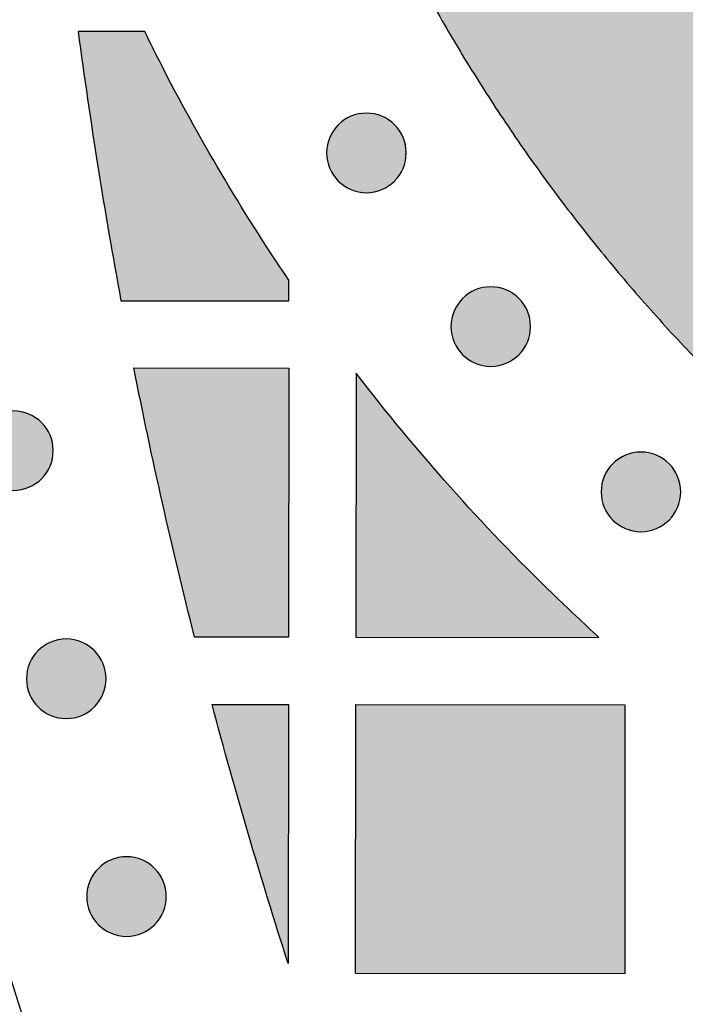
# Model space of a CAD drawing. Header units: millimetres. Extents: x -3873 to -97, y 912 to 4165.
# Tile 421 of 656: x -1893 to -1863, y 2833 to 2877. Entities that reach past the tile are written whole.
import ezdxf

# ---------------------------------------------------------------- set-up
doc = ezdxf.new("R2010")
doc.units = ezdxf.units.MM
doc.layers.add('pattern', color=7, linetype='Continuous', true_color=0x000000)

msp = doc.modelspace()

# ---------------------------------------------------------------- hatches: boundary and pattern name
at = {"layer": 'pattern'}
for points in [[(-1811.438, 2971.708), (-1828.127, 2978.1), (-1830.382, 2977.155), (-1832.618, 2976.154), (-1834.833, 2975.098), (-1837.026, 2973.988), (-1839.193, 2972.825), (-1841.334, 2971.608), (-1843.446, 2970.34), (-1845.528, 2969.021), (-1847.578, 2967.652), (-1849.593, 2966.235), (-1851.573, 2964.771), (-1853.515, 2963.261), (-1855.418, 2961.706), (-1857.281, 2960.109), (-1859.102, 2958.47), (-1860.879, 2956.792), (-1862.015, 2955.67), (-1863.13, 2954.523), (-1864.222, 2953.353), (-1865.291, 2952.158), (-1866.336, 2950.941), (-1867.356, 2949.702), (-1868.351, 2948.441), (-1869.32, 2947.16), (-1870.262, 2945.859), (-1871.176, 2944.539), (-1872.063, 2943.201), (-1872.922, 2941.846), (-1873.751, 2940.475), (-1874.551, 2939.088), (-1875.322, 2937.687), (-1876.062, 2936.272), (-1876.844, 2934.681), (-1877.581, 2933.061), (-1878.273, 2931.413), (-1878.917, 2929.74), (-1879.512, 2928.043), (-1880.059, 2926.324), (-1880.555, 2924.586), (-1880.999, 2922.831), (-1881.393, 2921.061), (-1881.734, 2919.278), (-1882.023, 2917.485), (-1882.259, 2915.685), (-1882.442, 2913.879), (-1882.572, 2912.071), (-1882.65, 2910.262), (-1882.676, 2908.454), (-1882.652, 2906.647), (-1882.575, 2904.838), (-1882.446, 2903.029), (-1882.265, 2901.223), (-1882.03, 2899.423), (-1881.743, 2897.63), (-1881.404, 2895.847), (-1881.012, 2894.077), (-1880.569, 2892.321), (-1880.074, 2890.582), (-1879.529, 2888.863), (-1878.935, 2887.165), (-1878.293, 2885.491), (-1877.603, 2883.843), (-1876.867, 2882.222), (-1876.086, 2880.631), (-1875.347, 2879.216), (-1874.578, 2877.814), (-1873.779, 2876.426), (-1872.951, 2875.054), (-1872.094, 2873.698), (-1871.208, 2872.359), (-1870.294, 2871.039), (-1869.354, 2869.737), (-1868.386, 2868.455), (-1867.392, 2867.193), (-1866.373, 2865.953), (-1865.329, 2864.735), (-1864.261, 2863.54), (-1863.17, 2862.368), (-1862.057, 2861.221), (-1860.921, 2860.098), (-1859.145, 2858.418), (-1857.326, 2856.778), (-1855.464, 2855.179), (-1853.563, 2853.623), (-1851.622, 2852.111), (-1849.643, 2850.645), (-1847.629, 2849.226), (-1845.581, 2847.855), (-1843.5, 2846.534), (-1841.389, 2845.264), (-1839.249, 2844.046), (-1837.083, 2842.88), (-1834.891, 2841.769), (-1832.677, 2840.711), (-1830.442, 2839.708), (-1828.188, 2838.762), (-1811.493, 2845.139), (-1823.672, 2849.879), (-1825.662, 2850.715), (-1827.635, 2851.601), (-1829.59, 2852.534), (-1831.525, 2853.516), (-1833.438, 2854.545), (-1835.327, 2855.621), (-1837.191, 2856.742), (-1839.028, 2857.908), (-1840.837, 2859.118), (-1842.615, 2860.371), (-1844.362, 2861.665), (-1846.075, 2863), (-1847.754, 2864.374), (-1849.398, 2865.786), (-1851.004, 2867.234), (-1852.572, 2868.717), (-1853.532, 2869.666), (-1854.473, 2870.636), (-1855.396, 2871.627), (-1856.299, 2872.637), (-1857.181, 2873.667), (-1858.043, 2874.716), (-1858.883, 2875.782), (-1859.701, 2876.866), (-1860.496, 2877.967), (-1861.269, 2879.083), (-1862.017, 2880.215), (-1862.742, 2881.361), (-1863.442, 2882.521), (-1864.118, 2883.694), (-1864.768, 2884.88), (-1865.393, 2886.076), (-1866.019, 2887.352), (-1866.609, 2888.652), (-1867.162, 2889.975), (-1867.677, 2891.318), (-1868.153, 2892.682), (-1868.59, 2894.063), (-1868.986, 2895.46), (-1869.341, 2896.872), (-1869.655, 2898.295), (-1869.928, 2899.73), (-1870.158, 2901.173), (-1870.346, 2902.622), (-1870.492, 2904.077), (-1870.595, 2905.534), (-1870.657, 2906.992), (-1870.676, 2908.449), (-1870.655, 2909.906), (-1870.593, 2911.364), (-1870.488, 2912.821), (-1870.341, 2914.276), (-1870.152, 2915.725), (-1869.92, 2917.168), (-1869.647, 2918.602), (-1869.331, 2920.025), (-1868.975, 2921.437), (-1868.577, 2922.833), (-1868.139, 2924.214), (-1867.662, 2925.577), (-1867.145, 2926.921), (-1866.591, 2928.243), (-1866, 2929.542), (-1865.373, 2930.817), (-1864.748, 2932.013), (-1864.096, 2933.198), (-1863.42, 2934.37), (-1862.718, 2935.53), (-1861.993, 2936.676), (-1861.243, 2937.807), (-1860.47, 2938.923), (-1859.673, 2940.022), (-1858.854, 2941.106), (-1858.013, 2942.171), (-1857.151, 2943.219), (-1856.268, 2944.248), (-1855.364, 2945.258), (-1854.44, 2946.248), (-1853.498, 2947.217), (-1852.537, 2948.165), (-1850.968, 2949.647), (-1849.36, 2951.094), (-1847.716, 2952.504), (-1846.036, 2953.877), (-1844.321, 2955.21), (-1842.573, 2956.503), (-1840.794, 2957.754), (-1838.984, 2958.962), (-1837.146, 2960.127), (-1835.281, 2961.247), (-1833.391, 2962.321), (-1831.477, 2963.348), (-1829.542, 2964.328), (-1827.586, 2965.26), (-1825.612, 2966.143), (-1823.621, 2966.978)], [(-1886.78, 2875.303), (-1887.458, 2876.671), (-1890.429, 2876.673), (-1889.553, 2870.66), (-1888.523, 2864.672), (-1881.04, 2864.665), (-1881.04, 2865.594), (-1882.588, 2867.952), (-1884.062, 2870.358), (-1885.46, 2872.809)], [(-1876.329, 2870.005), (-1876.357, 2869.978), (-1876.386, 2869.951), (-1876.416, 2869.924), (-1876.447, 2869.898), (-1876.478, 2869.872), (-1876.511, 2869.847), (-1876.544, 2869.822), (-1876.578, 2869.798), (-1876.613, 2869.775), (-1876.649, 2869.752), (-1876.685, 2869.73), (-1876.723, 2869.709), (-1876.761, 2869.689), (-1876.799, 2869.669), (-1876.839, 2869.65), (-1876.879, 2869.632), (-1876.92, 2869.615), (-1876.961, 2869.599), (-1877.003, 2869.584), (-1877.045, 2869.57), (-1877.088, 2869.557), (-1877.132, 2869.545), (-1877.176, 2869.534), (-1877.22, 2869.524), (-1877.265, 2869.515), (-1877.31, 2869.508), (-1877.355, 2869.501), (-1877.4, 2869.496), (-1877.446, 2869.492), (-1877.492, 2869.489), (-1877.538, 2869.487), (-1877.584, 2869.487), (-1877.63, 2869.487), (-1877.676, 2869.489), (-1877.721, 2869.492), (-1877.767, 2869.496), (-1877.812, 2869.502), (-1877.858, 2869.508), (-1877.903, 2869.516), (-1877.947, 2869.525), (-1877.992, 2869.535), (-1878.035, 2869.546), (-1878.079, 2869.558), (-1878.122, 2869.571), (-1878.164, 2869.585), (-1878.206, 2869.6), (-1878.248, 2869.616), (-1878.288, 2869.633), (-1878.328, 2869.651), (-1878.368, 2869.67), (-1878.407, 2869.69), (-1878.444, 2869.71), (-1878.482, 2869.732), (-1878.518, 2869.754), (-1878.554, 2869.777), (-1878.589, 2869.8), (-1878.623, 2869.824), (-1878.656, 2869.849), (-1878.689, 2869.874), (-1878.72, 2869.9), (-1878.751, 2869.926), (-1878.781, 2869.953), (-1878.81, 2869.98), (-1878.838, 2870.008), (-1878.865, 2870.036), (-1878.893, 2870.065), (-1878.919, 2870.095), (-1878.945, 2870.126), (-1878.971, 2870.157), (-1878.996, 2870.19), (-1879.021, 2870.223), (-1879.045, 2870.257), (-1879.068, 2870.292), (-1879.091, 2870.328), (-1879.113, 2870.364), (-1879.134, 2870.402), (-1879.155, 2870.44), (-1879.174, 2870.478), (-1879.193, 2870.518), (-1879.211, 2870.558), (-1879.228, 2870.599), (-1879.244, 2870.64), (-1879.259, 2870.682), (-1879.273, 2870.724), (-1879.286, 2870.767), (-1879.298, 2870.811), (-1879.309, 2870.855), (-1879.319, 2870.899), (-1879.328, 2870.944), (-1879.335, 2870.989), (-1879.342, 2871.034), (-1879.347, 2871.079), (-1879.351, 2871.125), (-1879.354, 2871.171), (-1879.356, 2871.217), (-1879.356, 2871.263), (-1879.356, 2871.309), (-1879.354, 2871.354), (-1879.351, 2871.4), (-1879.347, 2871.446), (-1879.341, 2871.491), (-1879.335, 2871.537), (-1879.327, 2871.582), (-1879.319, 2871.626), (-1879.309, 2871.671), (-1879.298, 2871.714), (-1879.286, 2871.758), (-1879.272, 2871.801), (-1879.258, 2871.843), (-1879.243, 2871.885), (-1879.227, 2871.927), (-1879.21, 2871.967), (-1879.192, 2872.007), (-1879.173, 2872.047), (-1879.153, 2872.085), (-1879.133, 2872.123), (-1879.112, 2872.161), (-1879.089, 2872.197), (-1879.067, 2872.233), (-1879.043, 2872.268), (-1879.019, 2872.302), (-1878.994, 2872.335), (-1878.969, 2872.368), (-1878.943, 2872.399), (-1878.917, 2872.43), (-1878.89, 2872.46), (-1878.863, 2872.489), (-1878.836, 2872.517), (-1878.808, 2872.544), (-1878.778, 2872.571), (-1878.749, 2872.598), (-1878.718, 2872.624), (-1878.686, 2872.65), (-1878.654, 2872.675), (-1878.62, 2872.7), (-1878.586, 2872.724), (-1878.551, 2872.747), (-1878.516, 2872.77), (-1878.479, 2872.792), (-1878.442, 2872.813), (-1878.404, 2872.834), (-1878.365, 2872.853), (-1878.326, 2872.872), (-1878.285, 2872.89), (-1878.245, 2872.907), (-1878.203, 2872.923), (-1878.161, 2872.938), (-1878.119, 2872.952), (-1878.076, 2872.965), (-1878.032, 2872.977), (-1877.989, 2872.988), (-1877.944, 2872.998), (-1877.9, 2873.007), (-1877.855, 2873.014), (-1877.809, 2873.021), (-1877.764, 2873.026), (-1877.718, 2873.03), (-1877.672, 2873.033), (-1877.627, 2873.035), (-1877.581, 2873.035), (-1877.535, 2873.035), (-1877.489, 2873.033), (-1877.443, 2873.03), (-1877.397, 2873.026), (-1877.352, 2873.02), (-1877.307, 2873.014), (-1877.262, 2873.006), (-1877.217, 2872.997), (-1877.173, 2872.988), (-1877.129, 2872.977), (-1877.085, 2872.964), (-1877.042, 2872.951), (-1877, 2872.937), (-1876.958, 2872.922), (-1876.917, 2872.906), (-1876.876, 2872.889), (-1876.836, 2872.871), (-1876.797, 2872.852), (-1876.758, 2872.832), (-1876.72, 2872.812), (-1876.683, 2872.79), (-1876.646, 2872.768), (-1876.61, 2872.746), (-1876.576, 2872.722), (-1876.541, 2872.698), (-1876.508, 2872.673), (-1876.476, 2872.648), (-1876.444, 2872.622), (-1876.413, 2872.596), (-1876.384, 2872.569), (-1876.355, 2872.542), (-1876.326, 2872.515), (-1876.299, 2872.486), (-1876.272, 2872.457), (-1876.245, 2872.428), (-1876.219, 2872.397), (-1876.193, 2872.365), (-1876.168, 2872.333), (-1876.143, 2872.299), (-1876.119, 2872.265), (-1876.096, 2872.23), (-1876.073, 2872.195), (-1876.051, 2872.158), (-1876.03, 2872.121), (-1876.01, 2872.083), (-1875.99, 2872.044), (-1875.971, 2872.005), (-1875.953, 2871.964), (-1875.936, 2871.924), (-1875.92, 2871.882), (-1875.905, 2871.84), (-1875.891, 2871.798), (-1875.878, 2871.755), (-1875.866, 2871.711), (-1875.855, 2871.668), (-1875.845, 2871.623), (-1875.836, 2871.579), (-1875.829, 2871.534), (-1875.822, 2871.488), (-1875.817, 2871.443), (-1875.813, 2871.397), (-1875.81, 2871.351), (-1875.808, 2871.306), (-1875.808, 2871.26), (-1875.809, 2871.214), (-1875.81, 2871.168), (-1875.813, 2871.122), (-1875.818, 2871.076), (-1875.823, 2871.031), (-1875.829, 2870.986), (-1875.837, 2870.941), (-1875.846, 2870.896), (-1875.856, 2870.852), (-1875.867, 2870.808), (-1875.879, 2870.764), (-1875.892, 2870.721), (-1875.906, 2870.679), (-1875.921, 2870.637), (-1875.937, 2870.596), (-1875.954, 2870.555), (-1875.972, 2870.515), (-1875.991, 2870.476), (-1876.011, 2870.437), (-1876.032, 2870.399), (-1876.053, 2870.362), (-1876.075, 2870.325), (-1876.098, 2870.289), (-1876.121, 2870.254), (-1876.145, 2870.22), (-1876.17, 2870.187), (-1876.195, 2870.155), (-1876.221, 2870.123), (-1876.247, 2870.092), (-1876.274, 2870.063), (-1876.301, 2870.034)], [(-1870.787, 2862.26), (-1870.815, 2862.233), (-1870.844, 2862.206), (-1870.874, 2862.179), (-1870.905, 2862.153), (-1870.936, 2862.127), (-1870.969, 2862.102), (-1871.002, 2862.077), (-1871.036, 2862.053), (-1871.071, 2862.03), (-1871.107, 2862.007), (-1871.143, 2861.985), (-1871.181, 2861.964), (-1871.219, 2861.943), (-1871.258, 2861.924), (-1871.297, 2861.905), (-1871.337, 2861.887), (-1871.378, 2861.87), (-1871.419, 2861.854), (-1871.461, 2861.839), (-1871.504, 2861.825), (-1871.547, 2861.812), (-1871.59, 2861.8), (-1871.634, 2861.789), (-1871.678, 2861.779), (-1871.723, 2861.77), (-1871.768, 2861.763), (-1871.813, 2861.756), (-1871.859, 2861.751), (-1871.904, 2861.747), (-1871.95, 2861.744), (-1871.996, 2861.742), (-1872.042, 2861.742), (-1872.088, 2861.742), (-1872.134, 2861.744), (-1872.179, 2861.747), (-1872.225, 2861.751), (-1872.271, 2861.757), (-1872.316, 2861.763), (-1872.361, 2861.771), (-1872.405, 2861.78), (-1872.45, 2861.79), (-1872.494, 2861.801), (-1872.537, 2861.813), (-1872.58, 2861.826), (-1872.623, 2861.84), (-1872.664, 2861.855), (-1872.706, 2861.871), (-1872.746, 2861.888), (-1872.787, 2861.906), (-1872.826, 2861.925), (-1872.865, 2861.945), (-1872.903, 2861.965), (-1872.94, 2861.987), (-1872.976, 2862.009), (-1873.012, 2862.031), (-1873.047, 2862.055), (-1873.081, 2862.079), (-1873.114, 2862.104), (-1873.147, 2862.129), (-1873.178, 2862.155), (-1873.209, 2862.181), (-1873.239, 2862.208), (-1873.268, 2862.235), (-1873.296, 2862.262), (-1873.324, 2862.291), (-1873.351, 2862.32), (-1873.377, 2862.35), (-1873.404, 2862.38), (-1873.429, 2862.412), (-1873.455, 2862.444), (-1873.479, 2862.478), (-1873.503, 2862.512), (-1873.527, 2862.547), (-1873.549, 2862.583), (-1873.571, 2862.619), (-1873.593, 2862.656), (-1873.613, 2862.694), (-1873.633, 2862.733), (-1873.651, 2862.773), (-1873.669, 2862.813), (-1873.686, 2862.853), (-1873.702, 2862.895), (-1873.717, 2862.937), (-1873.732, 2862.979), (-1873.745, 2863.022), (-1873.757, 2863.066), (-1873.767, 2863.11), (-1873.777, 2863.154), (-1873.786, 2863.199), (-1873.794, 2863.244), (-1873.8, 2863.289), (-1873.805, 2863.334), (-1873.809, 2863.38), (-1873.812, 2863.426), (-1873.814, 2863.472), (-1873.815, 2863.518), (-1873.814, 2863.563), (-1873.812, 2863.609), (-1873.809, 2863.655), (-1873.805, 2863.701), (-1873.8, 2863.746), (-1873.793, 2863.791), (-1873.785, 2863.836), (-1873.777, 2863.881), (-1873.767, 2863.925), (-1873.756, 2863.969), (-1873.744, 2864.013), (-1873.731, 2864.056), (-1873.716, 2864.098), (-1873.701, 2864.14), (-1873.685, 2864.181), (-1873.668, 2864.222), (-1873.65, 2864.262), (-1873.631, 2864.302), (-1873.612, 2864.34), (-1873.591, 2864.378), (-1873.57, 2864.416), (-1873.548, 2864.452), (-1873.525, 2864.488), (-1873.501, 2864.523), (-1873.477, 2864.557), (-1873.453, 2864.59), (-1873.427, 2864.622), (-1873.402, 2864.654), (-1873.375, 2864.685), (-1873.349, 2864.715), (-1873.321, 2864.744), (-1873.294, 2864.772), (-1873.266, 2864.799), (-1873.237, 2864.826), (-1873.207, 2864.853), (-1873.176, 2864.879), (-1873.144, 2864.905), (-1873.112, 2864.93), (-1873.079, 2864.955), (-1873.044, 2864.979), (-1873.01, 2865.002), (-1872.974, 2865.025), (-1872.937, 2865.047), (-1872.9, 2865.068), (-1872.862, 2865.089), (-1872.823, 2865.108), (-1872.784, 2865.127), (-1872.744, 2865.145), (-1872.703, 2865.162), (-1872.662, 2865.178), (-1872.62, 2865.193), (-1872.577, 2865.207), (-1872.534, 2865.22), (-1872.491, 2865.232), (-1872.447, 2865.243), (-1872.402, 2865.253), (-1872.358, 2865.262), (-1872.313, 2865.269), (-1872.268, 2865.276), (-1872.222, 2865.281), (-1872.176, 2865.285), (-1872.131, 2865.288), (-1872.085, 2865.29), (-1872.039, 2865.29), (-1871.993, 2865.29), (-1871.947, 2865.288), (-1871.901, 2865.285), (-1871.856, 2865.281), (-1871.81, 2865.275), (-1871.765, 2865.269), (-1871.72, 2865.261), (-1871.675, 2865.252), (-1871.631, 2865.242), (-1871.587, 2865.231), (-1871.544, 2865.219), (-1871.501, 2865.206), (-1871.458, 2865.192), (-1871.416, 2865.177), (-1871.375, 2865.161), (-1871.334, 2865.144), (-1871.294, 2865.126), (-1871.255, 2865.107), (-1871.216, 2865.087), (-1871.178, 2865.067), (-1871.141, 2865.045), (-1871.104, 2865.023), (-1871.069, 2865.001), (-1871.034, 2864.977), (-1871, 2864.953), (-1870.966, 2864.928), (-1870.934, 2864.903), (-1870.902, 2864.877), (-1870.872, 2864.851), (-1870.842, 2864.824), (-1870.813, 2864.797), (-1870.785, 2864.769), (-1870.757, 2864.741), (-1870.73, 2864.712), (-1870.703, 2864.682), (-1870.677, 2864.652), (-1870.651, 2864.62), (-1870.626, 2864.588), (-1870.602, 2864.554), (-1870.578, 2864.52), (-1870.554, 2864.485), (-1870.531, 2864.449), (-1870.509, 2864.413), (-1870.488, 2864.376), (-1870.468, 2864.338), (-1870.448, 2864.299), (-1870.429, 2864.259), (-1870.411, 2864.219), (-1870.394, 2864.179), (-1870.378, 2864.137), (-1870.363, 2864.095), (-1870.349, 2864.053), (-1870.336, 2864.01), (-1870.324, 2863.966), (-1870.313, 2863.922), (-1870.303, 2863.878), (-1870.295, 2863.833), (-1870.287, 2863.788), (-1870.281, 2863.743), (-1870.275, 2863.698), (-1870.271, 2863.652), (-1870.268, 2863.606), (-1870.267, 2863.56), (-1870.266, 2863.514), (-1870.267, 2863.468), (-1870.269, 2863.423), (-1870.272, 2863.377), (-1870.276, 2863.331), (-1870.281, 2863.286), (-1870.288, 2863.24), (-1870.295, 2863.196), (-1870.304, 2863.151), (-1870.314, 2863.107), (-1870.325, 2863.063), (-1870.337, 2863.019), (-1870.35, 2862.976), (-1870.364, 2862.934), (-1870.379, 2862.892), (-1870.396, 2862.851), (-1870.413, 2862.81), (-1870.431, 2862.77), (-1870.449, 2862.73), (-1870.469, 2862.692), (-1870.49, 2862.654), (-1870.511, 2862.616), (-1870.533, 2862.58), (-1870.556, 2862.544), (-1870.579, 2862.509), (-1870.603, 2862.475), (-1870.628, 2862.442), (-1870.653, 2862.41), (-1870.679, 2862.378), (-1870.705, 2862.347), (-1870.732, 2862.317), (-1870.759, 2862.288)], [(-1885.243, 2849.669), (-1886.673, 2855.653), (-1887.948, 2861.671), (-1881.043, 2861.665), (-1881.053, 2849.665)], [(-1867.215, 2849.653), (-1869.27, 2851.596), (-1870.444, 2852.754), (-1871.597, 2853.934), (-1872.729, 2855.136), (-1873.838, 2856.359), (-1874.925, 2857.602), (-1875.988, 2858.864), (-1877.028, 2860.145), (-1878.043, 2861.445), (-1878.053, 2849.663)], [(-1892.066, 2856.728), (-1892.094, 2856.701), (-1892.123, 2856.674), (-1892.153, 2856.647), (-1892.184, 2856.621), (-1892.216, 2856.595), (-1892.248, 2856.57), (-1892.281, 2856.545), (-1892.315, 2856.521), (-1892.35, 2856.498), (-1892.386, 2856.475), (-1892.423, 2856.453), (-1892.46, 2856.432), (-1892.498, 2856.411), (-1892.537, 2856.392), (-1892.576, 2856.373), (-1892.616, 2856.355), (-1892.657, 2856.338), (-1892.698, 2856.322), (-1892.74, 2856.307), (-1892.783, 2856.293), (-1892.826, 2856.28), (-1892.869, 2856.268), (-1892.913, 2856.257), (-1892.958, 2856.247), (-1893.002, 2856.238), (-1893.047, 2856.231), (-1893.092, 2856.224), (-1893.138, 2856.219), (-1893.184, 2856.215), (-1893.229, 2856.212), (-1893.275, 2856.21), (-1893.321, 2856.21), (-1893.367, 2856.21), (-1893.413, 2856.212), (-1893.459, 2856.215), (-1893.504, 2856.219), (-1893.55, 2856.225), (-1893.595, 2856.231), (-1893.64, 2856.239), (-1893.685, 2856.248), (-1893.729, 2856.257), (-1893.773, 2856.268), (-1893.816, 2856.281), (-1893.859, 2856.294), (-1893.902, 2856.308), (-1893.944, 2856.323), (-1893.985, 2856.339), (-1894.026, 2856.356), (-1894.066, 2856.374), (-1894.105, 2856.393), (-1894.144, 2856.413), (-1894.182, 2856.433), (-1894.219, 2856.455), (-1894.256, 2856.477), (-1894.291, 2856.499), (-1894.326, 2856.523), (-1894.36, 2856.547), (-1894.394, 2856.572), (-1894.426, 2856.597), (-1894.458, 2856.623), (-1894.488, 2856.649), (-1894.518, 2856.676), (-1894.547, 2856.703), (-1894.575, 2856.73), (-1894.603, 2856.759), (-1894.63, 2856.788), (-1894.657, 2856.818), (-1894.683, 2856.848), (-1894.709, 2856.88), (-1894.734, 2856.912), (-1894.758, 2856.946), (-1894.782, 2856.98), (-1894.806, 2857.015), (-1894.828, 2857.05), (-1894.85, 2857.087), (-1894.872, 2857.124), (-1894.892, 2857.162), (-1894.912, 2857.201), (-1894.931, 2857.241), (-1894.949, 2857.281), (-1894.966, 2857.321), (-1894.982, 2857.363), (-1894.997, 2857.405), (-1895.011, 2857.447), (-1895.024, 2857.49), (-1895.036, 2857.534), (-1895.047, 2857.578), (-1895.057, 2857.622), (-1895.065, 2857.667), (-1895.073, 2857.711), (-1895.079, 2857.757), (-1895.085, 2857.802), (-1895.089, 2857.848), (-1895.092, 2857.894), (-1895.093, 2857.94), (-1895.094, 2857.985), (-1895.093, 2858.031), (-1895.091, 2858.077), (-1895.088, 2858.123), (-1895.084, 2858.169), (-1895.079, 2858.214), (-1895.072, 2858.259), (-1895.065, 2858.304), (-1895.056, 2858.349), (-1895.046, 2858.393), (-1895.035, 2858.437), (-1895.023, 2858.481), (-1895.01, 2858.524), (-1894.996, 2858.566), (-1894.98, 2858.608), (-1894.964, 2858.649), (-1894.947, 2858.69), (-1894.929, 2858.73), (-1894.91, 2858.77), (-1894.891, 2858.808), (-1894.87, 2858.846), (-1894.849, 2858.883), (-1894.827, 2858.92), (-1894.804, 2858.956), (-1894.781, 2858.991), (-1894.757, 2859.025), (-1894.732, 2859.058), (-1894.707, 2859.09), (-1894.681, 2859.122), (-1894.655, 2859.153), (-1894.628, 2859.182), (-1894.601, 2859.211), (-1894.573, 2859.24), (-1894.545, 2859.267), (-1894.516, 2859.294), (-1894.486, 2859.321), (-1894.455, 2859.347), (-1894.424, 2859.373), (-1894.391, 2859.398), (-1894.358, 2859.423), (-1894.324, 2859.447), (-1894.289, 2859.47), (-1894.253, 2859.493), (-1894.216, 2859.515), (-1894.179, 2859.536), (-1894.141, 2859.557), (-1894.102, 2859.576), (-1894.063, 2859.595), (-1894.023, 2859.613), (-1893.982, 2859.63), (-1893.941, 2859.646), (-1893.899, 2859.661), (-1893.856, 2859.675), (-1893.813, 2859.688), (-1893.77, 2859.7), (-1893.726, 2859.711), (-1893.682, 2859.721), (-1893.637, 2859.73), (-1893.592, 2859.737), (-1893.547, 2859.744), (-1893.501, 2859.749), (-1893.456, 2859.753), (-1893.41, 2859.756), (-1893.364, 2859.758), (-1893.318, 2859.758), (-1893.272, 2859.758), (-1893.226, 2859.756), (-1893.18, 2859.753), (-1893.135, 2859.749), (-1893.089, 2859.743), (-1893.044, 2859.737), (-1892.999, 2859.729), (-1892.954, 2859.72), (-1892.91, 2859.71), (-1892.866, 2859.699), (-1892.823, 2859.687), (-1892.78, 2859.674), (-1892.737, 2859.66), (-1892.695, 2859.645), (-1892.654, 2859.629), (-1892.613, 2859.612), (-1892.573, 2859.594), (-1892.534, 2859.575), (-1892.495, 2859.555), (-1892.457, 2859.535), (-1892.42, 2859.513), (-1892.384, 2859.491), (-1892.348, 2859.468), (-1892.313, 2859.445), (-1892.279, 2859.421), (-1892.246, 2859.396), (-1892.213, 2859.371), (-1892.182, 2859.345), (-1892.151, 2859.319), (-1892.121, 2859.292), (-1892.092, 2859.265), (-1892.064, 2859.237), (-1892.036, 2859.209), (-1892.009, 2859.18), (-1891.983, 2859.15), (-1891.956, 2859.12), (-1891.931, 2859.088), (-1891.905, 2859.055), (-1891.881, 2859.022), (-1891.857, 2858.988), (-1891.833, 2858.953), (-1891.811, 2858.917), (-1891.789, 2858.881), (-1891.767, 2858.844), (-1891.747, 2858.805), (-1891.727, 2858.767), (-1891.709, 2858.727), (-1891.691, 2858.687), (-1891.674, 2858.646), (-1891.658, 2858.605), (-1891.642, 2858.563), (-1891.628, 2858.521), (-1891.615, 2858.478), (-1891.603, 2858.434), (-1891.592, 2858.39), (-1891.583, 2858.346), (-1891.574, 2858.301), (-1891.566, 2858.256), (-1891.56, 2858.211), (-1891.555, 2858.166), (-1891.55, 2858.12), (-1891.548, 2858.074), (-1891.546, 2858.028), (-1891.545, 2857.982), (-1891.546, 2857.936), (-1891.548, 2857.891), (-1891.551, 2857.845), (-1891.555, 2857.799), (-1891.56, 2857.754), (-1891.567, 2857.708), (-1891.574, 2857.663), (-1891.583, 2857.619), (-1891.593, 2857.575), (-1891.604, 2857.531), (-1891.616, 2857.487), (-1891.629, 2857.444), (-1891.643, 2857.402), (-1891.659, 2857.36), (-1891.675, 2857.318), (-1891.692, 2857.278), (-1891.71, 2857.238), (-1891.729, 2857.198), (-1891.748, 2857.16), (-1891.769, 2857.122), (-1891.79, 2857.084), (-1891.812, 2857.048), (-1891.835, 2857.012), (-1891.858, 2856.977), (-1891.883, 2856.943), (-1891.907, 2856.91), (-1891.932, 2856.877), (-1891.958, 2856.846), (-1891.985, 2856.815), (-1892.011, 2856.785), (-1892.038, 2856.756)], [(-1864.089, 2854.889), (-1864.117, 2854.862), (-1864.146, 2854.835), (-1864.176, 2854.808), (-1864.206, 2854.782), (-1864.238, 2854.756), (-1864.271, 2854.731), (-1864.304, 2854.706), (-1864.338, 2854.682), (-1864.373, 2854.659), (-1864.409, 2854.636), (-1864.445, 2854.614), (-1864.482, 2854.593), (-1864.521, 2854.572), (-1864.559, 2854.553), (-1864.599, 2854.534), (-1864.639, 2854.516), (-1864.68, 2854.499), (-1864.721, 2854.483), (-1864.763, 2854.468), (-1864.805, 2854.454), (-1864.848, 2854.441), (-1864.892, 2854.429), (-1864.936, 2854.418), (-1864.98, 2854.408), (-1865.025, 2854.399), (-1865.07, 2854.392), (-1865.115, 2854.385), (-1865.16, 2854.38), (-1865.206, 2854.376), (-1865.252, 2854.373), (-1865.298, 2854.371), (-1865.344, 2854.371), (-1865.39, 2854.371), (-1865.435, 2854.373), (-1865.481, 2854.376), (-1865.527, 2854.38), (-1865.572, 2854.386), (-1865.618, 2854.392), (-1865.663, 2854.4), (-1865.707, 2854.409), (-1865.751, 2854.419), (-1865.795, 2854.43), (-1865.839, 2854.442), (-1865.882, 2854.455), (-1865.924, 2854.469), (-1865.966, 2854.484), (-1866.008, 2854.5), (-1866.048, 2854.517), (-1866.088, 2854.535), (-1866.128, 2854.554), (-1866.166, 2854.574), (-1866.204, 2854.594), (-1866.242, 2854.616), (-1866.278, 2854.638), (-1866.314, 2854.66), (-1866.349, 2854.684), (-1866.383, 2854.708), (-1866.416, 2854.733), (-1866.449, 2854.758), (-1866.48, 2854.784), (-1866.511, 2854.81), (-1866.541, 2854.837), (-1866.57, 2854.864), (-1866.598, 2854.891), (-1866.625, 2854.92), (-1866.652, 2854.949), (-1866.679, 2854.979), (-1866.705, 2855.009), (-1866.731, 2855.041), (-1866.756, 2855.073), (-1866.781, 2855.107), (-1866.805, 2855.141), (-1866.828, 2855.176), (-1866.851, 2855.212), (-1866.873, 2855.248), (-1866.894, 2855.285), (-1866.915, 2855.323), (-1866.934, 2855.362), (-1866.953, 2855.402), (-1866.971, 2855.442), (-1866.988, 2855.482), (-1867.004, 2855.524), (-1867.019, 2855.566), (-1867.033, 2855.608), (-1867.046, 2855.651), (-1867.058, 2855.695), (-1867.069, 2855.739), (-1867.079, 2855.783), (-1867.088, 2855.828), (-1867.095, 2855.873), (-1867.102, 2855.918), (-1867.107, 2855.963), (-1867.111, 2856.009), (-1867.114, 2856.055), (-1867.116, 2856.101), (-1867.116, 2856.147), (-1867.116, 2856.192), (-1867.114, 2856.238), (-1867.111, 2856.284), (-1867.107, 2856.33), (-1867.101, 2856.375), (-1867.095, 2856.42), (-1867.087, 2856.465), (-1867.078, 2856.51), (-1867.069, 2856.554), (-1867.058, 2856.598), (-1867.045, 2856.642), (-1867.032, 2856.685), (-1867.018, 2856.727), (-1867.003, 2856.769), (-1866.987, 2856.81), (-1866.97, 2856.851), (-1866.952, 2856.891), (-1866.933, 2856.931), (-1866.913, 2856.969), (-1866.893, 2857.007), (-1866.871, 2857.045), (-1866.849, 2857.081), (-1866.827, 2857.117), (-1866.803, 2857.152), (-1866.779, 2857.186), (-1866.754, 2857.219), (-1866.729, 2857.251), (-1866.703, 2857.283), (-1866.677, 2857.314), (-1866.65, 2857.344), (-1866.623, 2857.373), (-1866.596, 2857.401), (-1866.567, 2857.428), (-1866.538, 2857.455), (-1866.508, 2857.482), (-1866.478, 2857.508), (-1866.446, 2857.534), (-1866.414, 2857.559), (-1866.38, 2857.584), (-1866.346, 2857.608), (-1866.311, 2857.631), (-1866.276, 2857.654), (-1866.239, 2857.676), (-1866.202, 2857.697), (-1866.164, 2857.718), (-1866.125, 2857.737), (-1866.086, 2857.756), (-1866.045, 2857.774), (-1866.005, 2857.791), (-1865.963, 2857.807), (-1865.921, 2857.822), (-1865.879, 2857.836), (-1865.836, 2857.849), (-1865.792, 2857.861), (-1865.748, 2857.872), (-1865.704, 2857.882), (-1865.66, 2857.891), (-1865.615, 2857.898), (-1865.569, 2857.905), (-1865.524, 2857.91), (-1865.478, 2857.914), (-1865.432, 2857.917), (-1865.386, 2857.919), (-1865.341, 2857.919), (-1865.295, 2857.919), (-1865.249, 2857.917), (-1865.203, 2857.914), (-1865.157, 2857.91), (-1865.112, 2857.904), (-1865.067, 2857.898), (-1865.022, 2857.89), (-1864.977, 2857.881), (-1864.933, 2857.871), (-1864.889, 2857.86), (-1864.845, 2857.848), (-1864.802, 2857.835), (-1864.76, 2857.821), (-1864.718, 2857.806), (-1864.677, 2857.79), (-1864.636, 2857.773), (-1864.596, 2857.755), (-1864.556, 2857.736), (-1864.518, 2857.716), (-1864.48, 2857.696), (-1864.443, 2857.674), (-1864.406, 2857.652), (-1864.37, 2857.63), (-1864.335, 2857.606), (-1864.301, 2857.582), (-1864.268, 2857.557), (-1864.236, 2857.532), (-1864.204, 2857.506), (-1864.173, 2857.48), (-1864.144, 2857.453), (-1864.115, 2857.426), (-1864.086, 2857.399), (-1864.059, 2857.37), (-1864.032, 2857.341), (-1864.005, 2857.311), (-1863.979, 2857.281), (-1863.953, 2857.249), (-1863.928, 2857.217), (-1863.903, 2857.183), (-1863.879, 2857.149), (-1863.856, 2857.114), (-1863.833, 2857.078), (-1863.811, 2857.042), (-1863.79, 2857.005), (-1863.769, 2856.967), (-1863.75, 2856.928), (-1863.731, 2856.888), (-1863.713, 2856.848), (-1863.696, 2856.808), (-1863.68, 2856.766), (-1863.665, 2856.724), (-1863.651, 2856.682), (-1863.638, 2856.639), (-1863.626, 2856.595), (-1863.615, 2856.551), (-1863.605, 2856.507), (-1863.596, 2856.462), (-1863.589, 2856.417), (-1863.582, 2856.372), (-1863.577, 2856.327), (-1863.573, 2856.281), (-1863.57, 2856.235), (-1863.568, 2856.189), (-1863.568, 2856.143), (-1863.568, 2856.098), (-1863.57, 2856.052), (-1863.573, 2856.006), (-1863.577, 2855.96), (-1863.583, 2855.915), (-1863.589, 2855.87), (-1863.597, 2855.825), (-1863.606, 2855.78), (-1863.616, 2855.736), (-1863.627, 2855.692), (-1863.639, 2855.648), (-1863.652, 2855.605), (-1863.666, 2855.563), (-1863.681, 2855.521), (-1863.697, 2855.48), (-1863.714, 2855.439), (-1863.732, 2855.399), (-1863.751, 2855.359), (-1863.771, 2855.321), (-1863.791, 2855.283), (-1863.813, 2855.245), (-1863.835, 2855.209), (-1863.858, 2855.173), (-1863.881, 2855.138), (-1863.905, 2855.104), (-1863.93, 2855.071), (-1863.955, 2855.039), (-1863.981, 2855.007), (-1864.007, 2854.976), (-1864.034, 2854.946), (-1864.061, 2854.917)], [(-1889.709, 2846.557), (-1889.737, 2846.53), (-1889.766, 2846.503), (-1889.796, 2846.476), (-1889.826, 2846.45), (-1889.858, 2846.424), (-1889.891, 2846.399), (-1889.924, 2846.374), (-1889.958, 2846.35), (-1889.993, 2846.327), (-1890.029, 2846.304), (-1890.065, 2846.282), (-1890.102, 2846.261), (-1890.141, 2846.241), (-1890.179, 2846.221), (-1890.219, 2846.202), (-1890.259, 2846.184), (-1890.3, 2846.167), (-1890.341, 2846.151), (-1890.383, 2846.136), (-1890.425, 2846.122), (-1890.468, 2846.109), (-1890.512, 2846.097), (-1890.556, 2846.086), (-1890.6, 2846.076), (-1890.645, 2846.067), (-1890.69, 2846.06), (-1890.735, 2846.053), (-1890.78, 2846.048), (-1890.826, 2846.044), (-1890.872, 2846.041), (-1890.918, 2846.039), (-1890.964, 2846.039), (-1891.01, 2846.039), (-1891.055, 2846.041), (-1891.101, 2846.044), (-1891.147, 2846.048), (-1891.192, 2846.054), (-1891.238, 2846.06), (-1891.283, 2846.068), (-1891.327, 2846.077), (-1891.371, 2846.087), (-1891.415, 2846.098), (-1891.459, 2846.11), (-1891.502, 2846.123), (-1891.544, 2846.137), (-1891.586, 2846.152), (-1891.628, 2846.168), (-1891.668, 2846.185), (-1891.708, 2846.203), (-1891.748, 2846.222), (-1891.786, 2846.242), (-1891.824, 2846.262), (-1891.862, 2846.284), (-1891.898, 2846.306), (-1891.934, 2846.329), (-1891.969, 2846.352), (-1892.003, 2846.376), (-1892.036, 2846.401), (-1892.069, 2846.426), (-1892.1, 2846.452), (-1892.131, 2846.478), (-1892.161, 2846.505), (-1892.19, 2846.532), (-1892.218, 2846.56), (-1892.245, 2846.588), (-1892.272, 2846.617), (-1892.299, 2846.647), (-1892.325, 2846.678), (-1892.351, 2846.709), (-1892.376, 2846.742), (-1892.401, 2846.775), (-1892.425, 2846.809), (-1892.448, 2846.844), (-1892.471, 2846.88), (-1892.493, 2846.916), (-1892.514, 2846.954), (-1892.535, 2846.992), (-1892.554, 2847.03), (-1892.573, 2847.07), (-1892.591, 2847.11), (-1892.608, 2847.151), (-1892.624, 2847.192), (-1892.639, 2847.234), (-1892.653, 2847.276), (-1892.666, 2847.319), (-1892.678, 2847.363), (-1892.689, 2847.407), (-1892.699, 2847.451), (-1892.708, 2847.496), (-1892.715, 2847.541), (-1892.722, 2847.586), (-1892.727, 2847.631), (-1892.731, 2847.677), (-1892.734, 2847.723), (-1892.736, 2847.769), (-1892.736, 2847.815), (-1892.736, 2847.861), (-1892.734, 2847.906), (-1892.731, 2847.952), (-1892.727, 2847.998), (-1892.721, 2848.043), (-1892.715, 2848.089), (-1892.707, 2848.134), (-1892.698, 2848.178), (-1892.689, 2848.223), (-1892.678, 2848.266), (-1892.665, 2848.31), (-1892.652, 2848.353), (-1892.638, 2848.395), (-1892.623, 2848.437), (-1892.607, 2848.479), (-1892.59, 2848.519), (-1892.572, 2848.559), (-1892.553, 2848.599), (-1892.533, 2848.637), (-1892.513, 2848.675), (-1892.491, 2848.713), (-1892.469, 2848.749), (-1892.447, 2848.785), (-1892.423, 2848.82), (-1892.399, 2848.854), (-1892.374, 2848.887), (-1892.349, 2848.92), (-1892.323, 2848.951), (-1892.297, 2848.982), (-1892.27, 2849.012), (-1892.243, 2849.041), (-1892.216, 2849.069), (-1892.187, 2849.096), (-1892.158, 2849.123), (-1892.128, 2849.15), (-1892.098, 2849.176), (-1892.066, 2849.202), (-1892.034, 2849.227), (-1892, 2849.252), (-1891.966, 2849.276), (-1891.931, 2849.299), (-1891.896, 2849.322), (-1891.859, 2849.344), (-1891.822, 2849.365), (-1891.784, 2849.386), (-1891.745, 2849.405), (-1891.706, 2849.424), (-1891.665, 2849.442), (-1891.625, 2849.459), (-1891.583, 2849.475), (-1891.541, 2849.49), (-1891.499, 2849.504), (-1891.456, 2849.517), (-1891.412, 2849.529), (-1891.368, 2849.54), (-1891.324, 2849.55), (-1891.279, 2849.559), (-1891.235, 2849.566), (-1891.189, 2849.573), (-1891.144, 2849.578), (-1891.098, 2849.582), (-1891.052, 2849.585), (-1891.006, 2849.587), (-1890.961, 2849.587), (-1890.915, 2849.587), (-1890.869, 2849.585), (-1890.823, 2849.582), (-1890.777, 2849.578), (-1890.732, 2849.572), (-1890.687, 2849.566), (-1890.642, 2849.558), (-1890.597, 2849.549), (-1890.553, 2849.54), (-1890.509, 2849.529), (-1890.465, 2849.517), (-1890.422, 2849.503), (-1890.38, 2849.489), (-1890.338, 2849.474), (-1890.297, 2849.458), (-1890.256, 2849.441), (-1890.216, 2849.423), (-1890.176, 2849.404), (-1890.138, 2849.384), (-1890.1, 2849.364), (-1890.063, 2849.343), (-1890.026, 2849.32), (-1889.99, 2849.298), (-1889.955, 2849.274), (-1889.921, 2849.25), (-1889.888, 2849.225), (-1889.856, 2849.2), (-1889.824, 2849.174), (-1889.793, 2849.148), (-1889.764, 2849.121), (-1889.735, 2849.094), (-1889.706, 2849.067), (-1889.679, 2849.038), (-1889.652, 2849.009), (-1889.625, 2848.98), (-1889.599, 2848.949), (-1889.573, 2848.917), (-1889.548, 2848.885), (-1889.523, 2848.851), (-1889.499, 2848.817), (-1889.476, 2848.782), (-1889.453, 2848.747), (-1889.431, 2848.71), (-1889.41, 2848.673), (-1889.389, 2848.635), (-1889.37, 2848.596), (-1889.351, 2848.557), (-1889.333, 2848.516), (-1889.316, 2848.476), (-1889.3, 2848.434), (-1889.285, 2848.392), (-1889.271, 2848.35), (-1889.258, 2848.307), (-1889.246, 2848.263), (-1889.235, 2848.22), (-1889.225, 2848.175), (-1889.216, 2848.131), (-1889.209, 2848.086), (-1889.202, 2848.04), (-1889.197, 2847.995), (-1889.193, 2847.949), (-1889.19, 2847.903), (-1889.188, 2847.858), (-1889.188, 2847.812), (-1889.188, 2847.766), (-1889.19, 2847.72), (-1889.193, 2847.674), (-1889.197, 2847.628), (-1889.203, 2847.583), (-1889.209, 2847.538), (-1889.217, 2847.493), (-1889.226, 2847.448), (-1889.236, 2847.404), (-1889.247, 2847.36), (-1889.259, 2847.316), (-1889.272, 2847.273), (-1889.286, 2847.231), (-1889.301, 2847.189), (-1889.317, 2847.148), (-1889.334, 2847.107), (-1889.352, 2847.067), (-1889.371, 2847.028), (-1889.391, 2846.989), (-1889.411, 2846.951), (-1889.433, 2846.914), (-1889.455, 2846.877), (-1889.478, 2846.841), (-1889.501, 2846.806), (-1889.525, 2846.772), (-1889.55, 2846.739), (-1889.575, 2846.707), (-1889.601, 2846.675), (-1889.627, 2846.644), (-1889.654, 2846.615), (-1889.681, 2846.586)], [(-1884.464, 2846.668), (-1881.056, 2846.665), (-1881.066, 2835.108), (-1882.838, 2840.867)], [(-1878.056, 2846.663), (-1866.056, 2846.652), (-1866.067, 2834.652), (-1878.067, 2834.663)], [(-1887.022, 2836.843), (-1887.05, 2836.815), (-1887.079, 2836.788), (-1887.109, 2836.761), (-1887.14, 2836.735), (-1887.172, 2836.71), (-1887.204, 2836.684), (-1887.237, 2836.66), (-1887.271, 2836.636), (-1887.306, 2836.612), (-1887.342, 2836.59), (-1887.379, 2836.568), (-1887.416, 2836.546), (-1887.454, 2836.526), (-1887.493, 2836.506), (-1887.532, 2836.487), (-1887.572, 2836.47), (-1887.613, 2836.453), (-1887.654, 2836.436), (-1887.696, 2836.421), (-1887.739, 2836.407), (-1887.782, 2836.394), (-1887.825, 2836.382), (-1887.869, 2836.371), (-1887.914, 2836.362), (-1887.958, 2836.353), (-1888.003, 2836.345), (-1888.048, 2836.339), (-1888.094, 2836.334), (-1888.14, 2836.329), (-1888.185, 2836.327), (-1888.231, 2836.325), (-1888.277, 2836.324), (-1888.323, 2836.325), (-1888.369, 2836.327), (-1888.415, 2836.33), (-1888.46, 2836.334), (-1888.506, 2836.339), (-1888.551, 2836.346), (-1888.596, 2836.353), (-1888.641, 2836.362), (-1888.685, 2836.372), (-1888.729, 2836.383), (-1888.772, 2836.395), (-1888.815, 2836.408), (-1888.858, 2836.422), (-1888.9, 2836.438), (-1888.941, 2836.454), (-1888.982, 2836.471), (-1889.022, 2836.489), (-1889.061, 2836.508), (-1889.1, 2836.527), (-1889.138, 2836.548), (-1889.175, 2836.569), (-1889.212, 2836.591), (-1889.247, 2836.614), (-1889.282, 2836.637), (-1889.316, 2836.661), (-1889.35, 2836.686), (-1889.382, 2836.711), (-1889.414, 2836.737), (-1889.444, 2836.764), (-1889.474, 2836.79), (-1889.503, 2836.817), (-1889.531, 2836.845), (-1889.559, 2836.873), (-1889.586, 2836.902), (-1889.613, 2836.932), (-1889.639, 2836.963), (-1889.665, 2836.995), (-1889.69, 2837.027), (-1889.714, 2837.06), (-1889.738, 2837.094), (-1889.762, 2837.129), (-1889.784, 2837.165), (-1889.806, 2837.202), (-1889.828, 2837.239), (-1889.848, 2837.277), (-1889.868, 2837.316), (-1889.887, 2837.355), (-1889.905, 2837.395), (-1889.922, 2837.436), (-1889.938, 2837.477), (-1889.953, 2837.519), (-1889.967, 2837.562), (-1889.98, 2837.605), (-1889.992, 2837.648), (-1890.003, 2837.692), (-1890.013, 2837.736), (-1890.021, 2837.781), (-1890.029, 2837.826), (-1890.035, 2837.871), (-1890.041, 2837.917), (-1890.045, 2837.962), (-1890.048, 2838.008), (-1890.049, 2838.054), (-1890.05, 2838.1), (-1890.049, 2838.146), (-1890.047, 2838.192), (-1890.044, 2838.238), (-1890.04, 2838.283), (-1890.035, 2838.329), (-1890.028, 2838.374), (-1890.021, 2838.419), (-1890.012, 2838.464), (-1890.002, 2838.508), (-1889.991, 2838.552), (-1889.979, 2838.595), (-1889.966, 2838.638), (-1889.952, 2838.681), (-1889.936, 2838.723), (-1889.92, 2838.764), (-1889.903, 2838.805), (-1889.885, 2838.845), (-1889.866, 2838.884), (-1889.847, 2838.923), (-1889.826, 2838.961), (-1889.805, 2838.998), (-1889.783, 2839.035), (-1889.76, 2839.07), (-1889.737, 2839.105), (-1889.713, 2839.139), (-1889.688, 2839.173), (-1889.663, 2839.205), (-1889.637, 2839.237), (-1889.611, 2839.267), (-1889.584, 2839.297), (-1889.557, 2839.326), (-1889.529, 2839.354), (-1889.501, 2839.382), (-1889.472, 2839.409), (-1889.442, 2839.436), (-1889.411, 2839.462), (-1889.38, 2839.488), (-1889.347, 2839.513), (-1889.314, 2839.537), (-1889.28, 2839.561), (-1889.245, 2839.585), (-1889.209, 2839.607), (-1889.172, 2839.629), (-1889.135, 2839.651), (-1889.097, 2839.671), (-1889.058, 2839.691), (-1889.019, 2839.71), (-1888.979, 2839.727), (-1888.938, 2839.744), (-1888.897, 2839.761), (-1888.855, 2839.776), (-1888.812, 2839.79), (-1888.769, 2839.803), (-1888.726, 2839.815), (-1888.682, 2839.826), (-1888.638, 2839.835), (-1888.593, 2839.844), (-1888.548, 2839.852), (-1888.503, 2839.858), (-1888.457, 2839.863), (-1888.412, 2839.868), (-1888.366, 2839.871), (-1888.32, 2839.872), (-1888.274, 2839.873), (-1888.228, 2839.872), (-1888.182, 2839.87), (-1888.136, 2839.867), (-1888.091, 2839.863), (-1888.045, 2839.858), (-1888, 2839.851), (-1887.955, 2839.844), (-1887.91, 2839.835), (-1887.866, 2839.825), (-1887.822, 2839.814), (-1887.779, 2839.802), (-1887.736, 2839.789), (-1887.693, 2839.775), (-1887.651, 2839.759), (-1887.61, 2839.743), (-1887.569, 2839.726), (-1887.529, 2839.708), (-1887.49, 2839.689), (-1887.451, 2839.67), (-1887.413, 2839.649), (-1887.376, 2839.628), (-1887.34, 2839.606), (-1887.304, 2839.583), (-1887.269, 2839.56), (-1887.235, 2839.536), (-1887.202, 2839.511), (-1887.169, 2839.486), (-1887.138, 2839.46), (-1887.107, 2839.434), (-1887.077, 2839.407), (-1887.048, 2839.38), (-1887.02, 2839.352), (-1886.992, 2839.324), (-1886.965, 2839.295), (-1886.939, 2839.265), (-1886.912, 2839.234), (-1886.887, 2839.203), (-1886.861, 2839.17), (-1886.837, 2839.137), (-1886.813, 2839.103), (-1886.789, 2839.068), (-1886.767, 2839.032), (-1886.745, 2838.995), (-1886.723, 2838.958), (-1886.703, 2838.92), (-1886.683, 2838.881), (-1886.665, 2838.842), (-1886.647, 2838.802), (-1886.63, 2838.761), (-1886.614, 2838.72), (-1886.598, 2838.678), (-1886.584, 2838.635), (-1886.571, 2838.592), (-1886.559, 2838.549), (-1886.548, 2838.505), (-1886.539, 2838.461), (-1886.53, 2838.416), (-1886.522, 2838.371), (-1886.516, 2838.326), (-1886.511, 2838.28), (-1886.506, 2838.235), (-1886.504, 2838.189), (-1886.502, 2838.143), (-1886.501, 2838.097), (-1886.502, 2838.051), (-1886.504, 2838.005), (-1886.507, 2837.959), (-1886.511, 2837.914), (-1886.516, 2837.868), (-1886.523, 2837.823), (-1886.53, 2837.778), (-1886.539, 2837.733), (-1886.549, 2837.689), (-1886.56, 2837.645), (-1886.572, 2837.602), (-1886.585, 2837.559), (-1886.599, 2837.516), (-1886.615, 2837.474), (-1886.631, 2837.433), (-1886.648, 2837.392), (-1886.666, 2837.352), (-1886.685, 2837.313), (-1886.704, 2837.274), (-1886.725, 2837.236), (-1886.746, 2837.199), (-1886.768, 2837.162), (-1886.791, 2837.127), (-1886.814, 2837.092), (-1886.839, 2837.058), (-1886.863, 2837.025), (-1886.888, 2836.992), (-1886.914, 2836.961), (-1886.941, 2836.93), (-1886.967, 2836.9), (-1886.994, 2836.871)]]:
    msp.add_hatch(color=256, dxfattribs=at).paths.add_polyline_path(points, flags=0)

# ---------------------------------------------------------------- linework, layer by layer
msp.add_line((-1887.458, 2876.671), (-1890.429, 2876.673), dxfattribs=at)
for points in [[(-1888.523, 2864.672), (-1881.04, 2864.665), (-1881.04, 2865.594)], [(-1887.948, 2861.671), (-1881.043, 2861.665), (-1881.053, 2849.665), (-1885.243, 2849.669)], [(-1878.043, 2861.445), (-1878.053, 2849.663), (-1867.215, 2849.653)], [(-1884.464, 2846.668), (-1881.056, 2846.665), (-1881.066, 2835.108)]]:
    msp.add_lwpolyline(points, dxfattribs=at)
msp.add_lwpolyline([(-1878.056, 2846.663), (-1866.056, 2846.652), (-1866.067, 2834.652), (-1878.067, 2834.663)], close=True, dxfattribs=at)
at = {"layer": 'pattern', "extrusion": (0, 0, -1)}
for centre in [(1877.582, 2871.261), (1872.04, 2863.516), (1893.32, 2857.984), (1865.342, 2856.145), (1890.962, 2847.813), (1888.276, 2838.099)]:
    msp.add_circle(centre, 1.774, dxfattribs=at)
for centre, radius, start, end in [((1654.41, 2908.002), 262.09, 325.49534, 359.62675), ((1822.151, 2908.213), 72.526, 333.01413, 334.22074), ((1806.91, 2915.974), 89.629, 325.7995, 333.01412), ((1654.41, 2908.002), 238.09, 345.81797, 348.77903), ((1806.91, 2915.974), 89.629, 314.08816, 322.52743), ((1789.623, 2933.819), 114.474, 312.67272, 314.08817), ((1654.41, 2908.002), 238.09, 342.17198, 345.07185)]:
    msp.add_arc(centre, radius, start, end, dxfattribs=at)
at = {"layer": 'pattern'}
for radius, start, end in [(250.09, 180.39355, 218.47457), (238.09, 187.56107, 190.48569)]:
    msp.add_arc((-1654.41, 2908.002), radius, start, end, dxfattribs=at)
for points, weights, knots in [([(-1882.676, 2908.454), (-1882.689, 2893.597), (-1876.086, 2880.631), (-1870.215, 2869.101), (-1860.921, 2860.098), (-1846.627, 2846.251), (-1828.188, 2838.762)], [1, 0.972296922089, 1, 0.986392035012, 1, 0.981658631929, 1], [-703.584068, -703.584068, -703.584068, -675.024479, -675.024479, -649.38202, -649.38202, -610.068407, -610.068407, -610.068407]), ([(-1811.493, 2845.139), (-1817.617, 2847.42), (-1823.672, 2849.879), (-1839.951, 2856.492), (-1852.572, 2868.717), (-1860.429, 2876.328), (-1865.393, 2886.076), (-1870.685, 2896.469), (-1870.676, 2908.449)], [1, 0.999892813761, 1, 0.98165863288, 1, 0.986392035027, 1, 0.972308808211, 1], [-592.196689, -592.196689, -592.196689, -579.126944, -579.126944, -544.417043, -544.417043, -522.738427, -522.738427, -499.846142, -499.846142, -499.846142])]:
    msp.add_rational_spline(points, weights, degree=2, knots=knots, dxfattribs=at)

doc.saveas('drawing.dxf')
